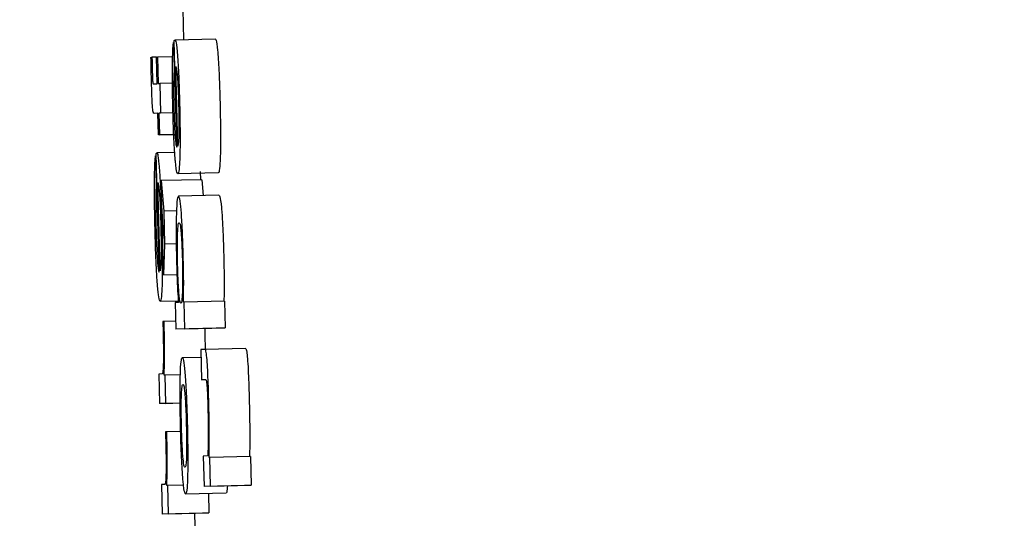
# Model space of a CAD drawing. Header units: inches. Extents: x 170 to 312, y 215 to 248.
# Tile 528 of 656: x 284.1457 to 284.1697, y 243.5425 to 243.5547. Entities that reach past the tile are written whole.
import ezdxf

# ---------------------------------------------------------------- set-up
doc = ezdxf.new("R2010")
doc.units = ezdxf.units.IN
doc.header["$LTSCALE"] = 0.25
doc.header["$MEASUREMENT"] = 0
doc.layers.add('ANNOTATIONS', color=1, linetype='Continuous')
doc.layers.add('MOTOR RH', color=7, linetype='Continuous')
doc.styles.add('ARIAL', font='arial.ttf', dxfattribs={"height": 0.09375})
doc.dimstyles.new('STANDARD$0', dxfattribs={"dimtxt": 0.09375, "dimasz": 0.09375, "dimexe": 0.03125, "dimexo": 0.046875, "dimgap": 0.09, "dimtad": 0, "dimtih": 1, "dimtoh": 1, "dimdec": 4, "dimzin": 0, "dimdsep": 46, "dimtxsty": 'ARIAL', "dimcen": 0.09, "dimadec": 0, "dimazin": 0, "dimtfac": 1, "dimtdec": 4, "dimtofl": 0, "dimtmove": 0, "dimatfit": 1, "dimfxl": 1, "dimtolj": 1, "dimtzin": 0, "dimarcsym": 0})

# ---------------------------------------------------------------- blocks, each defined once
blk = doc.blocks.new('*D63')
at = {"layer": 'ANNOTATIONS', "color": 0, "lineweight": -2, "transparency": 16777216}
for p, q in [((283.942864, 244.125047), (285.788826, 244.125047)), ((285.757576, 244.031297), (285.757576, 242.331666)), ((285.757576, 240.197174), (285.757576, 241.896805)), ((285.027051, 240.103424), (285.788826, 240.103424))]:
    blk.add_line(p, q, dxfattribs=at)
at = {"layer": 'ANNOTATIONS', "color": 0, "transparency": 16777216}
for points in [[(285.741951, 244.031297), (285.773201, 244.031297), (285.757576, 244.125047)], [(285.741951, 240.197174), (285.773201, 240.197174), (285.757576, 240.103424)]]:
    blk.add_solid(points, dxfattribs=at)
at = {"layer": 'defpoints', "color": 0, "transparency": 16777216}
for p in [(283.895989, 244.125047), (284.980176, 240.103424), (285.757576, 240.103424)]:
    blk.add_point(p, dxfattribs=at)
at = {"layer": 'ANNOTATIONS', "color": 0, "transparency": 16777216, "insert": (285.757576, 242.114236), "char_height": 0.09375, "attachment_point": 5, "style": 'ARIAL'}
blk.add_mtext('\\A1;OPENING\\PHEIGHT', dxfattribs=at)
blk = doc.blocks.new('*D64')
at = {"layer": 'ANNOTATIONS', "color": 0, "lineweight": -2, "transparency": 16777216}
for p, q in [((283.942864, 244.96103), (286.443815, 244.96103)), ((286.412565, 244.86728), (286.412565, 242.749657)), ((286.412565, 240.197174), (286.412565, 242.314797)), ((285.947395, 240.103424), (286.443815, 240.103424))]:
    blk.add_line(p, q, dxfattribs=at)
at = {"layer": 'ANNOTATIONS', "color": 0, "transparency": 16777216}
for points in [[(286.39694, 244.86728), (286.42819, 244.86728), (286.412565, 244.96103)], [(286.39694, 240.197174), (286.42819, 240.197174), (286.412565, 240.103424)]]:
    blk.add_solid(points, dxfattribs=at)
at = {"layer": 'defpoints', "color": 0, "transparency": 16777216}
for p in [(283.895989, 244.96103), (285.90052, 240.103424), (286.412565, 240.103424)]:
    blk.add_point(p, dxfattribs=at)
at = {"layer": 'ANNOTATIONS', "color": 0, "transparency": 16777216, "insert": (286.412565, 242.532227), "char_height": 0.09375, "attachment_point": 5, "style": 'ARIAL'}
blk.add_mtext('\\A1;TOTAL\\PHEIGHT', dxfattribs=at)

msp = doc.modelspace()

# ---------------------------------------------------------------- linework, layer by layer
at = {"layer": 'MOTOR RH'}
for p, q in [((284.1497, 243.55493), (284.149717, 243.554185)), ((284.149472, 243.554118), (284.149487, 243.553471)), ((284.14949, 243.554118), (284.149472, 243.554118)), ((284.149551, 243.551573), (284.149489, 243.554166)), ((284.150489, 243.554203), (284.149506, 243.55418)), ((284.148923, 243.55376), (284.148947, 243.553761)), ((284.149059, 243.553764), (284.148947, 243.553761)), ((284.149059, 243.553766), (284.149083, 243.553767)), ((284.149074, 243.553119), (284.149059, 243.553766)), ((284.149449, 243.553776), (284.149083, 243.553767)), ((284.149083, 243.553767), (284.149098, 243.55312)), ((284.149505, 243.553472), (284.149487, 243.553471)), ((284.149575, 243.551602), (284.149528, 243.553534)), ((284.148978, 243.553115), (284.149074, 243.553119)), ((284.149098, 243.55312), (284.149138, 243.553122)), ((284.149446, 243.553129), (284.149138, 243.553122)), ((284.149138, 243.553122), (284.149155, 243.552404)), ((284.149091, 243.552401), (284.148999, 243.552397)), ((284.149091, 243.552399), (284.148999, 243.552397)), ((284.149104, 243.551877), (284.149091, 243.552401)), ((284.149459, 243.55241), (284.149115, 243.552402)), ((284.149155, 243.552404), (284.149115, 243.552402)), ((284.149115, 243.552402), (284.149128, 243.551878)), ((284.149459, 243.552411), (284.149155, 243.552404)), ((284.149477, 243.551886), (284.149104, 243.551877)), ((284.149128, 243.551878), (284.149104, 243.551877)), ((284.149128, 243.551878), (284.149477, 243.551886)), ((284.1495, 243.551444), (284.149067, 243.551434)), ((284.149034, 243.551365), (284.149051, 243.550646)), ((284.149052, 243.551365), (284.149034, 243.551365)), ((284.14912, 243.548537), (284.149051, 243.551418)), ((284.150559, 243.550951), (284.149576, 243.550928)), ((284.150117, 243.550983), (284.150128, 243.550784)), ((284.149143, 243.548568), (284.149092, 243.550715)), ((284.150157, 243.550784), (284.149173, 243.550761)), ((284.149173, 243.550761), (284.149234, 243.550018)), ((284.149188, 243.550155), (284.149173, 243.550761)), ((284.150157, 243.550784), (284.150188, 243.550396)), ((284.149069, 243.550647), (284.149051, 243.550646)), ((284.150575, 243.550406), (284.149591, 243.550382)), ((284.149222, 243.549613), (284.149188, 243.550155)), ((284.149542, 243.550026), (284.149234, 243.550018)), ((284.149234, 243.550018), (284.149253, 243.549214)), ((284.149214, 243.549077), (284.149222, 243.549613)), ((284.149229, 243.548467), (284.149214, 243.549077)), ((284.149253, 243.549214), (284.149229, 243.548467)), ((284.149537, 243.549221), (284.149253, 243.549214)), ((284.149229, 243.548467), (284.149554, 243.548475)), ((284.149587, 243.54783), (284.149147, 243.54782)), ((284.149589, 243.547797), (284.149512, 243.547793)), ((284.149512, 243.547793), (284.149528, 243.547147)), ((284.14973, 243.547803), (284.149712, 243.547802)), ((284.150713, 243.547827), (284.14973, 243.547803)), ((284.149745, 243.547157), (284.14973, 243.547803)), ((284.150713, 243.547827), (284.150729, 243.54718)), ((284.14924, 243.547333), (284.149212, 243.547332)), ((284.149523, 243.54734), (284.14924, 243.547333)), ((284.150511, 243.547171), (284.149528, 243.547147)), ((284.149745, 243.547157), (284.149528, 243.547147)), ((284.149745, 243.547157), (284.150729, 243.54718)), ((284.150229, 243.547164), (284.150231, 243.547091)), ((284.150729, 243.54718), (284.150511, 243.547171)), ((284.15024, 243.546656), (284.150132, 243.546651)), ((284.150132, 243.546651), (284.15015, 243.545915)), ((284.151223, 243.54668), (284.15024, 243.546656)), ((284.150137, 243.546461), (284.149685, 243.54645)), ((284.149194, 243.546058), (284.149111, 243.546054)), ((284.149111, 243.546054), (284.149128, 243.545336)), ((284.149268, 243.546031), (284.149243, 243.54603)), ((284.149637, 243.54604), (284.149268, 243.546031)), ((284.149285, 243.545343), (284.149268, 243.546031)), ((284.15015, 243.545915), (284.150254, 243.54592)), ((284.150254, 243.545918), (284.15015, 243.545915)), ((284.149632, 243.545348), (284.149128, 243.545336)), ((284.149285, 243.545343), (284.149128, 243.545336)), ((284.149285, 243.545343), (284.149632, 243.545352)), ((284.149305, 243.544648), (284.149276, 243.544646)), ((284.149645, 243.544655), (284.149305, 243.544648)), ((284.150295, 243.544064), (284.150195, 243.544059)), ((284.150195, 243.544059), (284.150212, 243.543323)), ((284.150356, 243.544028), (284.150336, 243.544028)), ((284.151339, 243.544052), (284.150356, 243.544028)), ((284.150373, 243.543331), (284.150356, 243.544028)), ((284.151339, 243.544052), (284.151356, 243.543354)), ((284.149258, 243.543372), (284.149175, 243.543368)), ((284.149175, 243.543368), (284.149193, 243.54265)), ((284.149333, 243.543346), (284.149307, 243.543344)), ((284.149717, 243.543355), (284.149333, 243.543346)), ((284.149349, 243.542657), (284.149333, 243.543346)), ((284.151195, 243.543347), (284.150212, 243.543323)), ((284.150373, 243.543331), (284.150212, 243.543323)), ((284.150373, 243.543331), (284.151356, 243.543354)), ((284.151356, 243.543354), (284.151195, 243.543347)), ((284.149765, 243.543141), (284.150748, 243.543164)), ((284.150321, 243.543154), (284.150333, 243.542681)), ((284.150176, 243.542674), (284.149193, 243.54265)), ((284.149349, 243.542657), (284.149193, 243.54265)), ((284.149349, 243.542657), (284.150333, 243.542681)), ((284.149982, 243.542669), (284.149997, 243.54203)), ((284.150333, 243.542681), (284.150176, 243.542674))]:
    msp.add_line(p, q, dxfattribs=at)
for points, knots in [([(284.149445, 243.553571), (284.149447, 243.553663), (284.14945, 243.553888), (284.149461, 243.554051), (284.149469, 243.554103), (284.149472, 243.554118)], [0, 0, 0, 0, 0.336396, 0.820015, 1, 1, 1, 1]), ([(284.149489, 243.554166), (284.149492, 243.554169), (284.149497, 243.554176), (284.149503, 243.554179), (284.149506, 243.55418)], [0, 0, 0, 0, 0.499963, 1, 1, 1, 1]), ([(284.149506, 243.55418), (284.149512, 243.554174), (284.149528, 243.554158), (284.149551, 243.554006), (284.149566, 243.553806), (284.14957, 243.553754)], [0, 0, 0, 0, 0.305637, 0.818124, 1, 1, 1, 1]), ([(284.150489, 243.554203), (284.150495, 243.554198), (284.150511, 243.554182), (284.150534, 243.554029), (284.150549, 243.55383), (284.150554, 243.553778)], [0, 0, 0, 0, 0.305671, 0.818267, 1, 1, 1, 1]), ([(284.148934, 243.55324), (284.148932, 243.553316), (284.148928, 243.55349), (284.148925, 243.553663), (284.148923, 243.55376)], [0, 0, 0, 0, 0.43972, 1, 1, 1, 1]), ([(284.148947, 243.553761), (284.148948, 243.553717), (284.148949, 243.553629), (284.148951, 243.55354), (284.148952, 243.553495)], [0, 0, 0, 0, 0.497499, 1, 1, 1, 1]), ([(284.14957, 243.553754), (284.149578, 243.553645), (284.149592, 243.553428), (284.149609, 243.553008), (284.149616, 243.552728), (284.149619, 243.552608)], [0, 0, 0, 0, 0.361358, 0.724393, 1, 1, 1, 1]), ([(284.150554, 243.553778), (284.150561, 243.553669), (284.150575, 243.553452), (284.150592, 243.553032), (284.150599, 243.552752), (284.150602, 243.552632)], [0, 0, 0, 0, 0.361639, 0.724721, 1, 1, 1, 1]), ([(284.148952, 243.553495), (284.148953, 243.553459), (284.148955, 243.553378), (284.148959, 243.553277), (284.148961, 243.553225), (284.148962, 243.553209)], [0, 0, 0, 0, 0.356265, 0.808542, 1, 1, 1, 1]), ([(284.149455, 243.55254), (284.149452, 243.55266), (284.149446, 243.552942), (284.149443, 243.553301), (284.149445, 243.553499), (284.149445, 243.553571)], [0, 0, 0, 0, 0.319314, 0.752652, 1, 1, 1, 1]), ([(284.149487, 243.553471), (284.149485, 243.553432), (284.149479, 243.553351), (284.149475, 243.553232), (284.149474, 243.553171)], [0, 0, 0, 0, 0.496017, 1, 1, 1, 1]), ([(284.149528, 243.553534), (284.149539, 243.553493), (284.149554, 243.553437), (284.149574, 243.553176), (284.149585, 243.552946), (284.149592, 243.552738), (284.149595, 243.552623), (284.149595, 243.55259)], [0, 0, 0, 0, 0.451299, 0.61923, 0.788384, 0.94057, 1, 1, 1, 1]), ([(284.148947, 243.552805), (284.148945, 243.552875), (284.14894, 243.553016), (284.148936, 243.553164), (284.148934, 243.55324)], [0, 0, 0, 0, 0.4902, 1, 1, 1, 1]), ([(284.148962, 243.553209), (284.148963, 243.553194), (284.148966, 243.553153), (284.148972, 243.55312), (284.148976, 243.553117), (284.148978, 243.553115)], [0, 0, 0, 0, 0.19143, 0.490608, 1, 1, 1, 1]), ([(284.149474, 243.553171), (284.149473, 243.55313), (284.149472, 243.553046), (284.149473, 243.552944), (284.149473, 243.552892)], [0, 0, 0, 0, 0.48934, 1, 1, 1, 1]), ([(284.149473, 243.552892), (284.149473, 243.552862), (284.149474, 243.552802), (284.149476, 243.552688), (284.149478, 243.552604), (284.149479, 243.552551)], [0, 0, 0, 0, 0.2731517, 0.5458947, 1, 1, 1, 1]), ([(284.148965, 243.552503), (284.148962, 243.552542), (284.148956, 243.552619), (284.14895, 243.552744), (284.148947, 243.552805)], [0, 0, 0, 0, 0.514014, 1, 1, 1, 1]), ([(284.150602, 243.552632), (284.150606, 243.552457), (284.150613, 243.552106), (284.150614, 243.55169), (284.150611, 243.551496), (284.150609, 243.551421)], [0, 0, 0, 0, 0.377559, 0.757026, 1, 1, 1, 1]), ([(284.148999, 243.552397), (284.148995, 243.552398), (284.148988, 243.552401), (284.148977, 243.55242), (284.148969, 243.552475), (284.148965, 243.552503)], [0, 0, 0, 0, 0.390999, 0.691603, 1, 1, 1, 1]), ([(284.149505, 243.551361), (284.149498, 243.55147), (284.149483, 243.551688), (284.149466, 243.552119), (284.149458, 243.55241), (284.149455, 243.55254)], [0, 0, 0, 0, 0.355021, 0.711582, 1, 1, 1, 1]), ([(284.149479, 243.552551), (284.149481, 243.552484), (284.149485, 243.552322), (284.149491, 243.552175), (284.149495, 243.552089)], [0, 0, 0, 0, 0.415279, 1, 1, 1, 1]), ([(284.149595, 243.55259), (284.149598, 243.552482), (284.149602, 243.552266), (284.149603, 243.552056), (284.149601, 243.551964), (284.149601, 243.55195)], [0, 0, 0, 0, 0.457863, 0.919142, 1, 1, 1, 1]), ([(284.149619, 243.552608), (284.149623, 243.552433), (284.14963, 243.552083), (284.149631, 243.551666), (284.149627, 243.551473), (284.149626, 243.551397)], [0, 0, 0, 0, 0.3773478, 0.75693, 1, 1, 1, 1]), ([(284.149495, 243.552089), (284.149497, 243.552031), (284.149504, 243.551894), (284.149512, 243.551803), (284.149516, 243.55175)], [0, 0, 0, 0, 0.423563, 1, 1, 1, 1]), ([(284.149601, 243.55195), (284.1496, 243.551896), (284.149596, 243.551738), (284.149585, 243.551652), (284.149577, 243.551614), (284.149575, 243.551602)], [0, 0, 0, 0, 0.261429, 0.769951, 1, 1, 1, 1]), ([(284.149516, 243.55175), (284.149521, 243.55171), (284.149533, 243.551609), (284.149544, 243.551587), (284.149551, 243.551573)], [0, 0, 0, 0, 0.400742, 1, 1, 1, 1]), ([(284.149051, 243.551418), (284.149053, 243.551421), (284.149059, 243.551428), (284.149065, 243.551432), (284.149067, 243.551434)], [0, 0, 0, 0, 0.499984, 1, 1, 1, 1]), ([(284.149067, 243.551434), (284.149073, 243.551427), (284.149089, 243.55141), (284.149112, 243.551246), (284.149128, 243.551031), (284.149133, 243.55096)], [0, 0, 0, 0, 0.3014937, 0.7676036, 1, 1, 1, 1]), ([(284.150609, 243.551421), (284.150606, 243.551336), (284.150599, 243.55111), (284.150581, 243.550972), (284.150566, 243.550957), (284.150559, 243.550951)], [0, 0, 0, 0, 0.266225, 0.712062, 1, 1, 1, 1]), ([(284.149009, 243.550758), (284.14901, 243.550854), (284.149013, 243.551086), (284.149022, 243.551281), (284.149031, 243.551344), (284.149034, 243.551365)], [0, 0, 0, 0, 0.32508, 0.780254, 1, 1, 1, 1]), ([(284.149576, 243.550928), (284.149569, 243.550934), (284.14955, 243.55095), (284.149525, 243.551109), (284.149509, 243.551316), (284.149505, 243.551361)], [0, 0, 0, 0, 0.3380479, 0.857445, 1, 1, 1, 1]), ([(284.149626, 243.551397), (284.149623, 243.551313), (284.149616, 243.551087), (284.149598, 243.550948), (284.149582, 243.550933), (284.149576, 243.550928)], [0, 0, 0, 0, 0.266214, 0.712075, 1, 1, 1, 1]), ([(284.149133, 243.55096), (284.149141, 243.550833), (284.149157, 243.55058), (284.149174, 243.550115), (284.149182, 243.549814), (284.149185, 243.549686)], [0, 0, 0, 0, 0.365646, 0.73161, 1, 1, 1, 1]), ([(284.149021, 243.549611), (284.149018, 243.549745), (284.149011, 243.550073), (284.149007, 243.550469), (284.149008, 243.550691), (284.149009, 243.550758)], [0, 0, 0, 0, 0.3266874, 0.7983862, 1, 1, 1, 1]), ([(284.149092, 243.550715), (284.1491, 243.550682), (284.149113, 243.550629), (284.149132, 243.550414), (284.149146, 243.550161), (284.149156, 243.549896), (284.14916, 243.549734), (284.149162, 243.549667)], [0, 0, 0, 0, 0.3363816, 0.5262047, 0.7178095, 0.8828922, 1, 1, 1, 1]), ([(284.149051, 243.550646), (284.149048, 243.550602), (284.149043, 243.550511), (284.14904, 243.55038), (284.149038, 243.550313)], [0, 0, 0, 0, 0.495694, 1, 1, 1, 1]), ([(284.149038, 243.550313), (284.149038, 243.550273), (284.149037, 243.550179), (284.149038, 243.550067), (284.149038, 243.550002)], [0, 0, 0, 0, 0.424977, 1, 1, 1, 1]), ([(284.149591, 243.550382), (284.149584, 243.550375), (284.149565, 243.550356), (284.149548, 243.550192), (284.149541, 243.549989), (284.14954, 243.549952)], [0, 0, 0, 0, 0.346507, 0.882269, 1, 1, 1, 1]), ([(284.149661, 243.549967), (284.149651, 243.550078), (284.149626, 243.550352), (284.149604, 243.550371), (284.149591, 243.550382)], [0, 0, 0, 0, 0.40243, 1, 1, 1, 1]), ([(284.150575, 243.550406), (284.150582, 243.550399), (284.150601, 243.550382), (284.150626, 243.550227), (284.150641, 243.55003), (284.150645, 243.549991)], [0, 0, 0, 0, 0.361245, 0.872514, 1, 1, 1, 1]), ([(284.149038, 243.550002), (284.149039, 243.549969), (284.149039, 243.549902), (284.149042, 243.549775), (284.149044, 243.549682), (284.149045, 243.549624)], [0, 0, 0, 0, 0.273905, 0.548021, 1, 1, 1, 1]), ([(284.150645, 243.549991), (284.150652, 243.549887), (284.150666, 243.549679), (284.150682, 243.54927), (284.150689, 243.548994), (284.150693, 243.548874)], [0, 0, 0, 0, 0.359056, 0.720077, 1, 1, 1, 1]), ([(284.14954, 243.549952), (284.149537, 243.549845), (284.149533, 243.549632), (284.149536, 243.549216), (284.149541, 243.548943), (284.149544, 243.548833)], [0, 0, 0, 0, 0.372642, 0.747963, 1, 1, 1, 1]), ([(284.149709, 243.548851), (284.149705, 243.549012), (284.149696, 243.549335), (284.149678, 243.549723), (284.149666, 243.549898), (284.149661, 243.549967)], [0, 0, 0, 0, 0.373474, 0.749893, 1, 1, 1, 1]), ([(284.149075, 243.548302), (284.149067, 243.548429), (284.149051, 243.548682), (284.149033, 243.549159), (284.149025, 243.549473), (284.149021, 243.549611)], [0, 0, 0, 0, 0.358539, 0.716998, 1, 1, 1, 1]), ([(284.149045, 243.549624), (284.149047, 243.549551), (284.149051, 243.549373), (284.149058, 243.549208), (284.149062, 243.54911)], [0, 0, 0, 0, 0.406432, 1, 1, 1, 1]), ([(284.149162, 243.549667), (284.149164, 243.549535), (284.14917, 243.549275), (284.149169, 243.549061), (284.149169, 243.548955)], [0, 0, 0, 0, 0.50528, 1, 1, 1, 1]), ([(284.149185, 243.549686), (284.14919, 243.549476), (284.149199, 243.549054), (284.149199, 243.548602), (284.149196, 243.548398), (284.149195, 243.548341)], [0, 0, 0, 0, 0.417721, 0.838408, 1, 1, 1, 1]), ([(284.149569, 243.549477), (284.149574, 243.549559), (284.149584, 243.549721), (284.149599, 243.549731), (284.149606, 243.549735)], [0, 0, 0, 0, 0.504166, 1, 1, 1, 1]), ([(284.149606, 243.549735), (284.149616, 243.549726), (284.149631, 243.549713), (284.149652, 243.549545), (284.149667, 243.549338), (284.149679, 243.549057), (284.149685, 243.548864), (284.149687, 243.548769)], [0, 0, 0, 0, 0.373655, 0.541569, 0.711443, 0.856881, 1, 1, 1, 1]), ([(284.14957, 243.54875), (284.149568, 243.548847), (284.149564, 243.549041), (284.149564, 243.549304), (284.149567, 243.549419), (284.149569, 243.549477)], [0, 0, 0, 0, 0.330788, 0.663879, 1, 1, 1, 1]), ([(284.149062, 243.54911), (284.149065, 243.549051), (284.149072, 243.548901), (284.14908, 243.548797), (284.149085, 243.548734)], [0, 0, 0, 0, 0.396496, 1, 1, 1, 1]), ([(284.149169, 243.548955), (284.149168, 243.54889), (284.149164, 243.548714), (284.149153, 243.54862), (284.149146, 243.54858), (284.149143, 243.548568)], [0, 0, 0, 0, 0.298461, 0.802755, 1, 1, 1, 1]), ([(284.149544, 243.548833), (284.149546, 243.54876), (284.14955, 243.548581), (284.149556, 243.548409), (284.14956, 243.548308)], [0, 0, 0, 0, 0.408397, 1, 1, 1, 1]), ([(284.149718, 243.548315), (284.149717, 243.548387), (284.149716, 243.548558), (284.149712, 243.548743), (284.149709, 243.548851)], [0, 0, 0, 0, 0.420747, 1, 1, 1, 1]), ([(284.150693, 243.548874), (284.150694, 243.548797), (284.150699, 243.548612), (284.1507, 243.548439), (284.150701, 243.548338)], [0, 0, 0, 0, 0.419643, 1, 1, 1, 1]), ([(284.149085, 243.548734), (284.14909, 243.54869), (284.149102, 243.548578), (284.149113, 243.548553), (284.14912, 243.548537)], [0, 0, 0, 0, 0.3966899, 1, 1, 1, 1]), ([(284.149603, 243.548016), (284.149599, 243.548079), (284.14959, 243.548196), (284.149579, 243.548449), (284.149573, 243.548637), (284.14957, 243.548737), (284.14957, 243.54875)], [0, 0, 0, 0, 0.3541299, 0.6559485, 0.9570356, 1, 1, 1, 1]), ([(284.149687, 243.548769), (284.149689, 243.548677), (284.149693, 243.548492), (284.149693, 243.548227), (284.14969, 243.548106), (284.149688, 243.548041)], [0, 0, 0, 0, 0.312027, 0.625545, 1, 1, 1, 1]), ([(284.149195, 243.548341), (284.149193, 243.548246), (284.149186, 243.548008), (284.149169, 243.547844), (284.149153, 243.547827), (284.149147, 243.54782)], [0, 0, 0, 0, 0.276487, 0.69217, 1, 1, 1, 1]), ([(284.149712, 243.547802), (284.149714, 243.547874), (284.149717, 243.548021), (284.149718, 243.548216), (284.149718, 243.548315)], [0, 0, 0, 0, 0.491995, 1, 1, 1, 1]), ([(284.150701, 243.548338), (284.150701, 243.548253), (284.150701, 243.548056), (284.150697, 243.547909), (284.150695, 243.547826)], [0, 0, 0, 0, 0.43632, 1, 1, 1, 1]), ([(284.149147, 243.54782), (284.149135, 243.547836), (284.149115, 243.547865), (284.149089, 243.548106), (284.149077, 243.54827), (284.149075, 243.548302)], [0, 0, 0, 0, 0.5244564, 0.9098094, 1, 1, 1, 1]), ([(284.14956, 243.548308), (284.149564, 243.548228), (284.149573, 243.548029), (284.149583, 243.547884), (284.149589, 243.547797)], [0, 0, 0, 0, 0.39874, 1, 1, 1, 1]), ([(284.149649, 243.547783), (284.149643, 243.547787), (284.149633, 243.547796), (284.149618, 243.547868), (284.149608, 243.547966), (284.149603, 243.548016)], [0, 0, 0, 0, 0.412175, 0.700285, 1, 1, 1, 1]), ([(284.149688, 243.548041), (284.149683, 243.547966), (284.149673, 243.547797), (284.149658, 243.547788), (284.149649, 243.547783)], [0, 0, 0, 0, 0.444939, 1, 1, 1, 1]), ([(284.149212, 243.547332), (284.149212, 243.547307), (284.149214, 243.547256), (284.149216, 243.547173), (284.149217, 243.547116), (284.149218, 243.547085)], [0, 0, 0, 0, 0.310256, 0.620165, 1, 1, 1, 1]), ([(284.149248, 243.547068), (284.149246, 243.547145), (284.149244, 243.547234), (284.149241, 243.547321), (284.14924, 243.547333)], [0, 0, 0, 0, 0.862335, 1, 1, 1, 1]), ([(284.149218, 243.547085), (284.149221, 243.54696), (284.149225, 243.546732), (284.149227, 243.54644), (284.149224, 243.546314), (284.149222, 243.546254)], [0, 0, 0, 0, 0.390895, 0.706395, 1, 1, 1, 1]), ([(284.149243, 243.54603), (284.149247, 243.546141), (284.149253, 243.546313), (284.149255, 243.546666), (284.149252, 243.546912), (284.149249, 243.547047), (284.149248, 243.547068)], [0, 0, 0, 0, 0.447221, 0.699787, 0.954779, 1, 1, 1, 1]), ([(284.150231, 243.547091), (284.150233, 243.546989), (284.150237, 243.546833), (284.150237, 243.546702), (284.150237, 243.546656)], [0, 0, 0, 0, 0.6550002, 1, 1, 1, 1]), ([(284.15033, 243.545321), (284.150325, 243.545489), (284.150318, 243.545779), (284.150302, 243.54616), (284.150284, 243.546434), (284.150262, 243.546628), (284.150248, 243.546646), (284.15024, 243.546656)], [0, 0, 0, 0, 0.219101, 0.377946, 0.537675, 0.720472, 1, 1, 1, 1]), ([(284.151223, 243.54668), (284.151232, 243.546668), (284.151246, 243.54665), (284.151269, 243.546446), (284.151285, 243.546177), (284.151301, 243.545795), (284.151309, 243.545512), (284.151313, 243.545344)], [0, 0, 0, 0, 0.294641, 0.4626, 0.631828, 0.780672, 1, 1, 1, 1]), ([(284.149635, 243.54599), (284.149637, 243.546072), (284.149645, 243.546298), (284.149664, 243.54643), (284.149679, 243.546444), (284.149685, 243.54645)], [0, 0, 0, 0, 0.264152, 0.7266529, 1, 1, 1, 1]), ([(284.149685, 243.54645), (284.149698, 243.546436), (284.149719, 243.546413), (284.149744, 243.546135), (284.149755, 243.546015)], [0, 0, 0, 0, 0.564766, 1, 1, 1, 1]), ([(284.149222, 243.546254), (284.14922, 243.546208), (284.149213, 243.546067), (284.149201, 243.546061), (284.149194, 243.546058)], [0, 0, 0, 0, 0.3238585, 1, 1, 1, 1]), ([(284.149641, 243.544793), (284.149637, 243.544965), (284.14963, 243.545311), (284.149629, 243.545725), (284.149633, 243.545914), (284.149635, 243.54599)], [0, 0, 0, 0, 0.374074, 0.750784, 1, 1, 1, 1]), ([(284.149755, 243.546015), (284.149762, 243.545908), (284.149777, 243.545693), (284.149795, 243.545252), (284.149803, 243.544947), (284.149807, 243.544801)], [0, 0, 0, 0, 0.341465, 0.684202, 1, 1, 1, 1]), ([(284.150254, 243.54592), (284.15026, 243.545913), (284.150269, 243.545902), (284.150283, 243.545779), (284.150293, 243.545615), (284.150303, 243.545389), (284.150307, 243.545227), (284.150309, 243.545136)], [0, 0, 0, 0, 0.308051, 0.481246, 0.655918, 0.804851, 1, 1, 1, 1]), ([(284.149662, 243.545519), (284.149665, 243.545586), (284.149674, 243.545772), (284.14969, 243.5458), (284.1497, 243.545803), (284.149701, 243.545803)], [0, 0, 0, 0, 0.333412, 0.921906, 1, 1, 1, 1]), ([(284.149701, 243.545803), (284.149707, 243.545798), (284.149721, 243.545786), (284.149738, 243.545676), (284.149748, 243.545555), (284.14975, 243.545539)], [0, 0, 0, 0, 0.408898, 0.922158, 1, 1, 1, 1]), ([(284.149665, 243.544794), (284.149663, 243.544892), (284.149659, 243.54509), (284.149658, 243.545343), (284.149661, 243.545463), (284.149662, 243.545519)], [0, 0, 0, 0, 0.347686, 0.697223, 1, 1, 1, 1]), ([(284.14975, 243.545539), (284.149754, 243.545477), (284.149763, 243.545351), (284.149775, 243.545081), (284.14978, 243.544889), (284.149782, 243.544796)], [0, 0, 0, 0, 0.3392216, 0.6797349, 1, 1, 1, 1]), ([(284.15034, 243.544677), (284.15034, 243.54476), (284.150338, 243.544967), (284.150333, 243.545188), (284.15033, 243.545321)], [0, 0, 0, 0, 0.402664, 1, 1, 1, 1]), ([(284.151313, 243.545344), (284.151315, 243.545255), (284.15132, 243.545035), (284.151322, 243.544826), (284.151324, 243.544701)], [0, 0, 0, 0, 0.401419, 1, 1, 1, 1]), ([(284.150309, 243.545136), (284.150312, 243.545028), (284.150316, 243.544812), (284.150316, 243.544549), (284.150314, 243.544414), (284.150314, 243.544356)], [0, 0, 0, 0, 0.3640235, 0.7275111, 1, 1, 1, 1]), ([(284.149692, 243.543594), (284.149684, 243.54371), (284.149669, 243.543943), (284.149651, 243.544383), (284.149644, 243.544673), (284.149641, 243.544793)], [0, 0, 0, 0, 0.3680332, 0.7377976, 1, 1, 1, 1]), ([(284.149697, 243.544066), (284.149692, 243.544138), (284.149682, 243.544282), (284.149671, 243.544553), (284.149667, 243.544728), (284.149665, 243.544794)], [0, 0, 0, 0, 0.381763, 0.767213, 1, 1, 1, 1]), ([(284.149782, 243.544796), (284.149785, 243.544664), (284.14979, 243.544442), (284.14979, 243.544173), (284.149785, 243.543972), (284.149771, 243.54381), (284.149757, 243.543796), (284.149748, 243.543787)], [0, 0, 0, 0, 0.191519, 0.321499, 0.451094, 0.660054, 1, 1, 1, 1]), ([(284.149807, 243.544801), (284.14981, 243.544618), (284.149818, 243.544251), (284.149819, 243.543836), (284.149815, 243.543652), (284.149814, 243.54359)], [0, 0, 0, 0, 0.395828, 0.794657, 1, 1, 1, 1]), ([(284.149276, 243.544646), (284.149277, 243.544621), (284.149278, 243.54457), (284.14928, 243.544487), (284.149282, 243.544431), (284.149283, 243.544399)], [0, 0, 0, 0, 0.310254, 0.620165, 1, 1, 1, 1]), ([(284.149313, 243.544382), (284.14931, 243.544459), (284.149308, 243.544548), (284.149305, 243.544635), (284.149305, 243.544648)], [0, 0, 0, 0, 0.862607, 1, 1, 1, 1]), ([(284.150336, 243.544028), (284.150338, 243.544124), (284.150341, 243.544318), (284.150341, 243.544556), (284.15034, 243.544677)], [0, 0, 0, 0, 0.493971, 1, 1, 1, 1]), ([(284.151324, 243.544701), (284.151324, 243.544568), (284.151324, 243.544331), (284.151321, 243.544137), (284.15132, 243.544051)], [0, 0, 0, 0, 0.557524, 1, 1, 1, 1]), ([(284.149283, 243.544399), (284.149285, 243.544274), (284.14929, 243.544047), (284.149291, 243.543754), (284.149288, 243.543628), (284.149287, 243.543568)], [0, 0, 0, 0, 0.390901, 0.70639, 1, 1, 1, 1]), ([(284.149307, 243.543344), (284.149311, 243.543455), (284.149318, 243.543627), (284.149319, 243.54398), (284.149316, 243.544226), (284.149313, 243.544362), (284.149313, 243.544382)], [0, 0, 0, 0, 0.447233, 0.699784, 0.954779, 1, 1, 1, 1]), ([(284.150314, 243.544356), (284.150312, 243.544273), (284.150308, 243.544132), (284.150301, 243.544068), (284.150296, 243.544064), (284.150295, 243.544064)], [0, 0, 0, 0, 0.5373445, 0.9121943, 1, 1, 1, 1]), ([(284.149748, 243.543787), (284.149742, 243.543791), (284.149728, 243.543802), (284.14971, 243.543904), (284.149699, 243.544044), (284.149697, 243.544066)], [0, 0, 0, 0, 0.374949, 0.89716, 1, 1, 1, 1]), ([(284.149287, 243.543568), (284.149285, 243.543522), (284.149278, 243.543381), (284.149266, 243.543376), (284.149258, 243.543372)], [0, 0, 0, 0, 0.323705, 1, 1, 1, 1]), ([(284.149765, 243.543141), (284.149758, 243.543147), (284.149739, 243.543163), (284.149713, 243.543325), (284.149696, 243.543544), (284.149692, 243.543594)], [0, 0, 0, 0, 0.332348, 0.844672, 1, 1, 1, 1]), ([(284.149814, 243.54359), (284.149811, 243.543507), (284.149804, 243.543287), (284.149786, 243.543159), (284.149771, 243.543146), (284.149765, 243.543141)], [0, 0, 0, 0, 0.271119, 0.727283, 1, 1, 1, 1]), ([(284.150782, 243.543337), (284.150777, 243.543277), (284.150767, 243.543171), (284.150754, 243.543166), (284.150748, 243.543164)], [0, 0, 0, 0, 0.557961, 1, 1, 1, 1])]:
    msp.add_open_spline(points, degree=3, knots=knots, dxfattribs=at)

# ---------------------------------------------------------------- dimensions: what is measured, and where the dimension line sits
at = {"layer": 'ANNOTATIONS'}
for base, p1, p2, text, picture, middle in [((286.412565, 240.103424), (283.895989, 244.96103), (285.90052, 240.103424), 'TOTAL\\PHEIGHT', '*D64', (286.412565, 242.532227)), ((285.757576, 240.103424), (283.895989, 244.125047), (284.980176, 240.103424), 'OPENING\\PHEIGHT', '*D63', (285.757576, 242.114236))]:
    dim = msp.add_linear_dim(base=base, p1=p1, p2=p2, angle=90, text=text, dimstyle='STANDARD$0', dxfattribs=at)
    dim.commit()
    dim.dimension.update_dxf_attribs({"geometry": picture, "text_midpoint": middle})

doc.saveas('drawing.dxf')
